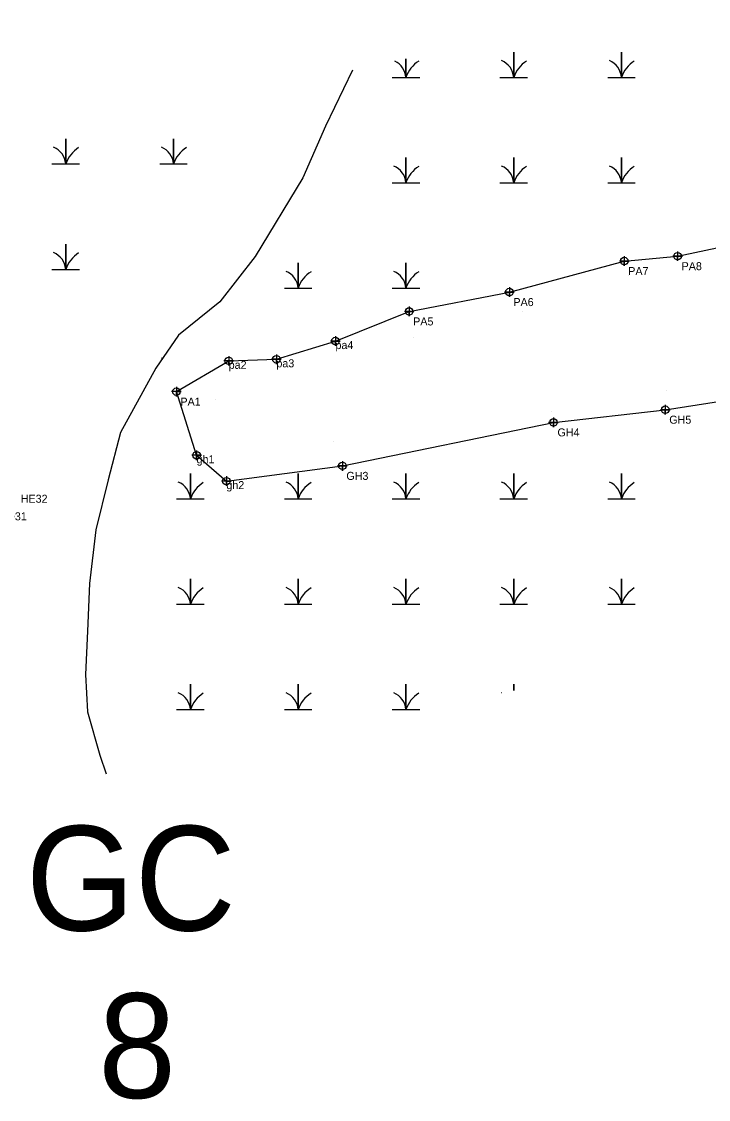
# Model space of a CAD drawing. Extents: x 2072529 to 2268796, y 436423 to 470406.
# Drawn here: x 2186027 to 2186456, y 452943 to 453617 of the extents above; entities that cross this region are included whole.
import ezdxf

# ---------------------------------------------------------------- set-up
doc = ezdxf.new("R2010")
doc.units = 0
for name, color, linetype in [('Default', 7, 'Continuous'), ('Exist Environmental Wetland Boundary', 7, 'Continuous'), ('Exist Environmental Wetland Boundary Cogo Comment', 7, 'Continuous'), ('Exist Environmental Wetland Boundary Cogo Point CELL', 7, 'Continuous'), ('Old_Level_20', 7, 'Continuous'), ('Old_Level_52', 7, 'Continuous')]:
    doc.layers.add(name, color=color, linetype=linetype)

msp = doc.modelspace()

# ---------------------------------------------------------------- linework, layer by layer
at = {"layer": 'Exist Environmental Wetland Boundary'}
for points in [[(2186403.33, 453469.98), (2186403.33, 453463.98), (2186403.33, 453466.98), (2186406.33, 453466.98), (2186400.33, 453466.98)], [(2186436.62, 453473.04), (2186436.62, 453467.04), (2186436.62, 453470.04), (2186439.62, 453470.04), (2186433.62, 453470.04)], [(2186331.65, 453450.63), (2186331.65, 453444.63), (2186331.65, 453447.63), (2186334.65, 453447.63), (2186328.65, 453447.63)], [(2186269.09, 453438.52), (2186269.09, 453432.52), (2186269.09, 453435.52), (2186272.09, 453435.52), (2186266.09, 453435.52)], [(2186223.09, 453420.02), (2186223.09, 453414.02), (2186223.09, 453417.02), (2186226.09, 453417.02), (2186220.09, 453417.02)], [(2186186.24, 453408.63), (2186186.24, 453402.63), (2186186.24, 453405.63), (2186189.24, 453405.63), (2186183.24, 453405.63)], [(2186156.47, 453407.68), (2186156.47, 453401.68), (2186156.47, 453404.68), (2186159.47, 453404.68), (2186153.47, 453404.68)], [(2186123.85, 453388.42), (2186123.85, 453382.42), (2186123.85, 453385.42), (2186126.85, 453385.42), (2186120.85, 453385.42)], [(2186428.91, 453377.15), (2186428.91, 453371.15), (2186428.91, 453374.15), (2186431.91, 453374.15), (2186425.91, 453374.15)], [(2186359.15, 453369.24), (2186359.15, 453363.24), (2186359.15, 453366.24), (2186362.15, 453366.24), (2186356.15, 453366.24)], [(2186136.42, 453348.7), (2186136.42, 453342.7), (2186136.42, 453345.7), (2186139.42, 453345.7), (2186133.42, 453345.7)], [(2186227.4, 453342.07), (2186227.4, 453336.07), (2186227.4, 453339.07), (2186230.4, 453339.07), (2186224.4, 453339.07)], [(2186155.01, 453332.55), (2186155.01, 453326.55), (2186155.01, 453329.55), (2186158.01, 453329.55), (2186152.01, 453329.55)]]:
    msp.add_lwpolyline(points, dxfattribs=at)
for centre in [(2186403.33, 453466.98), (2186436.62, 453470.04), (2186331.65, 453447.63), (2186269.09, 453435.52), (2186223.09, 453417.02), (2186156.47, 453404.68), (2186186.24, 453405.63), (2186123.85, 453385.42), (2186428.91, 453374.15), (2186359.15, 453366.24), (2186136.42, 453345.7), (2186227.4, 453339.07), (2186155.01, 453329.55)]:
    msp.add_circle(centre, 2.34, dxfattribs=at)
at = {"layer": 'Exist Environmental Wetland Boundary Cogo Point CELL'}
for points in [[(2186325.73, 453581.67), (2186334.33, 453581.67), (2186334.33, 453597.45), (2186334.33, 453581.67), (2186342.94, 453581.67)], [(2186392.98, 453581.67), (2186401.58, 453581.67), (2186401.58, 453597.45), (2186401.58, 453581.67), (2186410.19, 453581.67)], [(2186258.48, 453581.67), (2186267.08, 453581.67), (2186267.08, 453593.22)], [(2186267.08, 453593.22), (2186267.08, 453581.67), (2186275.69, 453581.67)], [(2186046.17, 453527.61), (2186054.77, 453527.61), (2186054.77, 453543.39), (2186054.77, 453527.61), (2186063.37, 453527.61)], [(2186113.42, 453527.61), (2186122.02, 453527.61), (2186122.02, 453543.39), (2186122.02, 453527.61), (2186130.62, 453527.61)], [(2186258.48, 453515.87), (2186267.08, 453515.87), (2186267.08, 453531.65), (2186267.08, 453515.87), (2186275.69, 453515.87)], [(2186325.73, 453515.87), (2186334.33, 453515.87), (2186334.33, 453531.65), (2186334.33, 453515.87), (2186342.94, 453515.87)], [(2186392.98, 453515.87), (2186401.58, 453515.87), (2186401.58, 453531.65), (2186401.58, 453515.87), (2186410.19, 453515.87)], [(2186046.17, 453461.81), (2186054.77, 453461.81), (2186054.77, 453477.59), (2186054.77, 453461.81), (2186063.37, 453461.81)], [(2186191.23, 453450.07), (2186199.83, 453450.07), (2186199.83, 453465.85), (2186199.83, 453450.07), (2186208.44, 453450.07)], [(2186258.48, 453450.07), (2186267.08, 453450.07), (2186267.08, 453465.85), (2186267.08, 453450.07), (2186275.69, 453450.07)], [(2186123.98, 453318.47), (2186132.58, 453318.47), (2186132.58, 453334.25), (2186132.58, 453318.47), (2186141.19, 453318.47)], [(2186191.23, 453318.47), (2186199.83, 453318.47), (2186199.83, 453334.25), (2186199.83, 453318.47), (2186208.44, 453318.47)], [(2186258.48, 453318.47), (2186267.08, 453318.47), (2186267.08, 453334.25), (2186267.08, 453318.47), (2186275.69, 453318.47)], [(2186325.73, 453318.47), (2186334.33, 453318.47), (2186334.33, 453334.25), (2186334.33, 453318.47), (2186342.94, 453318.47)], [(2186392.98, 453318.47), (2186401.58, 453318.47), (2186401.58, 453334.25), (2186401.58, 453318.47), (2186410.19, 453318.47)], [(2186123.98, 453252.67), (2186132.58, 453252.67), (2186132.58, 453268.45), (2186132.58, 453252.67), (2186141.19, 453252.67)], [(2186191.23, 453252.67), (2186199.83, 453252.67), (2186199.83, 453268.45), (2186199.83, 453252.67), (2186208.44, 453252.67)], [(2186258.48, 453252.67), (2186267.08, 453252.67), (2186267.08, 453268.45), (2186267.08, 453252.67), (2186275.69, 453252.67)], [(2186325.73, 453252.67), (2186334.33, 453252.67), (2186334.33, 453268.45), (2186334.33, 453252.67), (2186342.94, 453252.67)], [(2186392.98, 453252.67), (2186401.58, 453252.67), (2186401.58, 453268.45), (2186401.58, 453252.67), (2186410.19, 453252.67)], [(2186123.98, 453186.87), (2186132.58, 453186.87), (2186132.58, 453202.65), (2186132.58, 453186.87), (2186141.19, 453186.87)], [(2186191.23, 453186.87), (2186199.83, 453186.87), (2186199.83, 453202.65), (2186199.83, 453186.87), (2186208.44, 453186.87)], [(2186258.48, 453186.87), (2186267.08, 453186.87), (2186267.08, 453202.65), (2186267.08, 453186.87), (2186275.69, 453186.87)], [(2186334.33, 453198.73), (2186334.33, 453202.65), (2186334.33, 453198.73)]]:
    msp.add_lwpolyline(points, dxfattribs=at)
for centre, radius, start, end in [((2186254.82, 453580.78), 12.3, 4.14034, 64.03207), ((2186285.33, 453575.61), 19.22, 122.12745, 161.62219), ((2186322.07, 453580.78), 12.3, 4.14034, 67.53497), ((2186352.58, 453575.61), 19.22, 122.12745, 161.62219), ((2186389.32, 453580.78), 12.3, 4.14034, 67.53497), ((2186419.83, 453575.61), 19.22, 122.12745, 161.62219), ((2186042.5, 453526.72), 12.3, 4.14034, 67.53497), ((2186073.01, 453521.55), 19.22, 122.12745, 161.62219), ((2186109.75, 453526.72), 12.3, 4.14034, 67.53497), ((2186140.26, 453521.55), 19.22, 122.12745, 161.62219), ((2186254.82, 453514.98), 12.3, 4.14034, 67.53497), ((2186285.33, 453509.81), 19.22, 122.12745, 161.62219), ((2186322.07, 453514.98), 12.3, 4.14034, 67.53497), ((2186352.58, 453509.81), 19.22, 122.12745, 161.62219), ((2186389.32, 453514.98), 12.3, 4.14034, 67.53497), ((2186419.83, 453509.81), 19.22, 122.12745, 161.62219), ((2186042.5, 453460.92), 12.3, 4.14034, 67.53497), ((2186073.01, 453455.75), 19.22, 122.12745, 161.62219), ((2186187.57, 453449.18), 12.3, 4.14034, 67.53497), ((2186218.08, 453444.01), 19.22, 122.12745, 161.62219), ((2186254.82, 453449.18), 12.3, 4.14034, 67.53497), ((2186285.33, 453444.01), 19.22, 122.12745, 161.62219), ((2186109.75, 453395.12), 12.3, 63.83043, 67.53497), ((2186120.32, 453317.58), 12.3, 4.14034, 67.53497), ((2186150.83, 453312.41), 19.22, 122.12745, 161.62219), ((2186187.57, 453317.58), 12.3, 4.14034, 67.53497), ((2186218.08, 453312.41), 19.22, 122.12745, 161.62219), ((2186254.82, 453317.58), 12.3, 4.14034, 67.53497), ((2186285.33, 453312.41), 19.22, 122.12745, 161.62219), ((2186322.07, 453317.58), 12.3, 4.14034, 67.53497), ((2186352.58, 453312.41), 19.22, 122.12745, 161.62219), ((2186389.32, 453317.58), 12.3, 4.14034, 67.53497), ((2186419.83, 453312.41), 19.22, 122.12745, 161.62219), ((2186120.32, 453251.78), 12.3, 4.14034, 67.53497), ((2186150.83, 453246.61), 19.22, 122.12745, 161.62219), ((2186187.57, 453251.78), 12.3, 4.14034, 67.53497), ((2186218.08, 453246.61), 19.22, 122.12745, 161.62219), ((2186254.82, 453251.78), 12.3, 4.14034, 67.53497), ((2186285.33, 453246.61), 19.22, 122.12745, 161.62219), ((2186322.07, 453251.78), 12.3, 4.14034, 67.53497), ((2186352.58, 453246.61), 19.22, 122.12745, 161.62219), ((2186389.32, 453251.78), 12.3, 4.14034, 67.53497), ((2186419.83, 453246.61), 19.22, 122.12745, 161.62219), ((2186120.32, 453185.98), 12.3, 4.14034, 67.53497), ((2186150.83, 453180.81), 19.22, 122.12745, 161.62219), ((2186187.57, 453185.98), 12.3, 4.14034, 67.53497), ((2186218.08, 453180.81), 19.22, 122.12745, 161.62219), ((2186254.82, 453185.98), 12.3, 4.14034, 67.53497), ((2186285.33, 453180.81), 19.22, 122.12745, 161.62219), ((2186322.07, 453185.98), 12.3, 66.39148, 67.53497)]:
    msp.add_arc(centre, radius, start, end, dxfattribs=at)
at = {"layer": 'Old_Level_20'}
for p, q in [((2186447.19, 453466.2), (2186447.19, 453466.2)), ((2186405.98, 453458.03), (2186405.98, 453458.03)), ((2186339.88, 453435.54), (2186339.88, 453435.54)), ((2186223.09, 453417.02), (2186223.09, 453417.02)), ((2186271.52, 453419.43), (2186271.52, 453419.43)), ((2186156.47, 453404.68), (2186156.47, 453404.68)), ((2186186.24, 453405.63), (2186186.24, 453405.63)), ((2186429.47, 453386.36), (2186429.47, 453386.36)), ((2186148.19, 453380.57), (2186148.19, 453380.57)), ((2186357.81, 453373.31), (2186357.81, 453373.31)), ((2186221.66, 453354.39), (2186221.66, 453354.39)), ((2186136.42, 453345.7), (2186136.42, 453345.7)), ((2186155.01, 453329.55), (2186155.01, 453329.55))]:
    msp.add_line(p, q, dxfattribs=at)
for points in [[(2186136.42, 453345.7), (2186123.85, 453385.42), (2186156.47, 453404.68), (2186186.24, 453405.63), (2186223.09, 453417.02), (2186269.09, 453435.52), (2186331.65, 453447.63), (2186403.33, 453466.98), (2186436.62, 453470.04), (2186465.03, 453476.17), (2186531, 453486.21), (2186582.21, 453496.45), (2186610.66, 453512.33), (2186633.62, 453520.2), (2186653.53, 453521.44), (2186679.64, 453548.24), (2186719.43, 453550.22), (2186730.56, 453569.74), (2186773.57, 453568.96), (2186803.32, 453581.55), (2186825.25, 453586.6), (2186859.95, 453602.41), (2186914.68, 453616.56)], [(2186136.42, 453345.7), (2186155.01, 453329.55), (2186227.4, 453339.07), (2186359.15, 453366.24), (2186428.91, 453374.15), (2186561.95, 453394.99), (2186568.89, 453372.66), (2186558.07, 453326.45), (2186552.91, 453272.26), (2186565.03, 453215.48), (2186570.77, 453166.7)]]:
    msp.add_lwpolyline(points, dxfattribs=at)
at = {"layer": 'Old_Level_52'}
msp.add_lwpolyline([(2186233.73, 453586.24), (2186216.94, 453551.33), (2186202.72, 453519.01), (2186173.01, 453469.88), (2186151.04, 453441.44), (2186125.21, 453420.75), (2186110.99, 453400.07), (2186089.03, 453359.99), (2186081.28, 453330.25), (2186073.53, 453299.22), (2186069.65, 453265.61), (2186068.36, 453235.87), (2186067.07, 453208.72), (2186068.36, 453185.45), (2186076.11, 453158.3), (2186079.99, 453146.66)], dxfattribs=at)

# ---------------------------------------------------------------- texts
at = {"layer": 'Default'}
for s, p in [('GC', (2186029.85, 453048.87)), ('8', (2186075.02, 452944.32))]:
    msp.add_text(s, height=65.34, dxfattribs=at).set_placement(p)
at = {"layer": 'Exist Environmental Wetland Boundary Cogo Comment'}
for s, p in [('PA7', (2186405.83, 453458.23)), ('PA8', (2186439.12, 453461.29)), ('PA6', (2186334.15, 453438.88)), ('PA5', (2186271.59, 453426.77)), ('pa4', (2186223.09, 453412.02)), ('pa2', (2186156.47, 453399.68)), ('pa3', (2186186.24, 453400.63)), ('PA1', (2186126.35, 453376.67)), ('GH5', (2186431.41, 453365.4)), ('GH4', (2186361.65, 453357.49)), ('gh1', (2186136.42, 453340.7)), ('GH3', (2186229.9, 453330.32)), ('gh2', (2186155.01, 453324.55)), ('HE32', (2186026.69, 453316.05)), ('he31', (2186015.58, 453305.05))]:
    msp.add_text(s, height=5, dxfattribs=at).set_placement(p)

doc.saveas('drawing.dxf')
